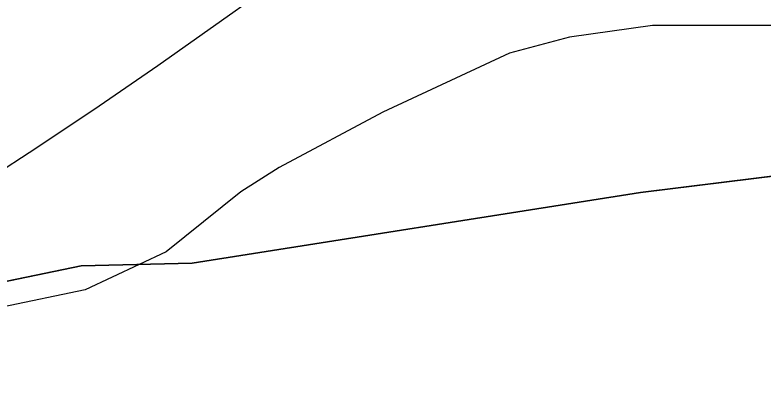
# Model space of a CAD drawing. Extents: x -706130 to -698555, y -971544 to -967260.
# Drawn here: x -703727.9 to -703635.3, y -970478.6 to -970430.4 of the extents above; entities that cross this region are included whole.
import ezdxf

# ---------------------------------------------------------------- set-up
doc = ezdxf.new("R2010")
doc.units = 0
for name, color, linetype in [('Docházková izochrona - VLAK N', 7, 'Continuous'), ('KN_Hranice_parcel', 7, 'Continuous'), ('KN_Polygon parcely', 7, 'Continuous'), ('KN_POZEMKY_2_ORNA PUDA', 7, 'Continuous'), ('KN_POZEMKY_7_TTP', 7, 'Continuous'), ('VÝŠKOPIS_vrstevnice hlavní', 7, 'Continuous')]:
    doc.layers.add(name, color=color, linetype=linetype)

msp = doc.modelspace()

# ---------------------------------------------------------------- linework, layer by layer
at = {"layer": 'Docházková izochrona - VLAK N'}
msp.add_circle((-704165.451, -969778.767), 800, dxfattribs=at)
at = {"layer": 'KN_Hranice_parcel'}
msp.add_lwpolyline([(-703601.59, -970446.31), (-703650.49, -970452.38), (-703705.99, -970461.1), (-703719.74, -970461.45), (-703751.78, -970468.09), (-703817.03, -970478.47), (-703830.51, -970478.8), (-703911.35, -970488.92), (-703932.24, -970494.67), (-703954.77, -970558.17), (-703987.44, -970566.67), (-703997.99, -970568.7), (-703996, -970622.02)], dxfattribs=at)
at = {"layer": 'KN_Polygon parcely'}
for points in [[(-703817.03, -970478.47), (-703751.78, -970468.09), (-703719.74, -970461.45), (-703705.99, -970461.1), (-703650.49, -970452.38), (-703601.59, -970446.31), (-703603.73, -970443.09), (-703626.1, -970445.49), (-703634.18, -970419.42), (-703635.34, -970415.7), (-703671.68, -970421.04), (-703700.52, -970426.11), (-703711.3, -970427.99), (-703718.54, -970429.26), (-703723.95, -970418.92), (-703727.07, -970403.05), (-703763.94, -970409.03), (-703781.1, -970410.72)], [(-703799.64, -970587.13), (-703756.58, -970581.51), (-703724.97, -970578.83), (-703705.45, -970575.79), (-703692.56, -970574.52), (-703615.96, -970571.04), (-703601.48, -970571.41), (-703606.09, -970547.29), (-703529.12, -970544), (-703562.08, -970505.76), (-703601.59, -970446.31), (-703650.49, -970452.38), (-703705.99, -970461.1), (-703719.74, -970461.45), (-703751.78, -970468.09), (-703817.03, -970478.47)]]:
    msp.add_lwpolyline(points, dxfattribs=at)
at = {"layer": 'KN_POZEMKY_2_ORNA PUDA'}
for p, q in [((-703650.49, -970452.38), (-703601.59, -970446.31)), ((-703705.99, -970461.1), (-703650.49, -970452.38)), ((-703751.78, -970468.09), (-703719.74, -970461.45)), ((-703719.74, -970461.45), (-703705.99, -970461.1))]:
    msp.add_line(p, q, dxfattribs=at)
at = {"layer": 'KN_POZEMKY_7_TTP'}
for p, q in [((-703601.59, -970446.31), (-703650.49, -970452.38)), ((-703650.49, -970452.38), (-703705.99, -970461.1)), ((-703719.74, -970461.45), (-703751.78, -970468.09)), ((-703705.99, -970461.1), (-703719.74, -970461.45))]:
    msp.add_line(p, q, dxfattribs=at)
at = {"layer": 'VÝŠKOPIS_vrstevnice hlavní'}
msp.add_lwpolyline([(-703633.61, -970431.739), (-703649.018, -970431.739), (-703659.291, -970433.165), (-703666.709, -970435.163), (-703682.403, -970442.439), (-703695.243, -970449.287), (-703699.951, -970452.283), (-703709.225, -970459.702), (-703719.212, -970464.41), (-703729.484, -970466.55), (-703738.615, -970466.978), (-703748.602, -970465.409), (-703760.587, -970462.556), (-703769.718, -970461.557), (-703777.136, -970462.698)], dxfattribs=at)

doc.saveas('drawing.dxf')
